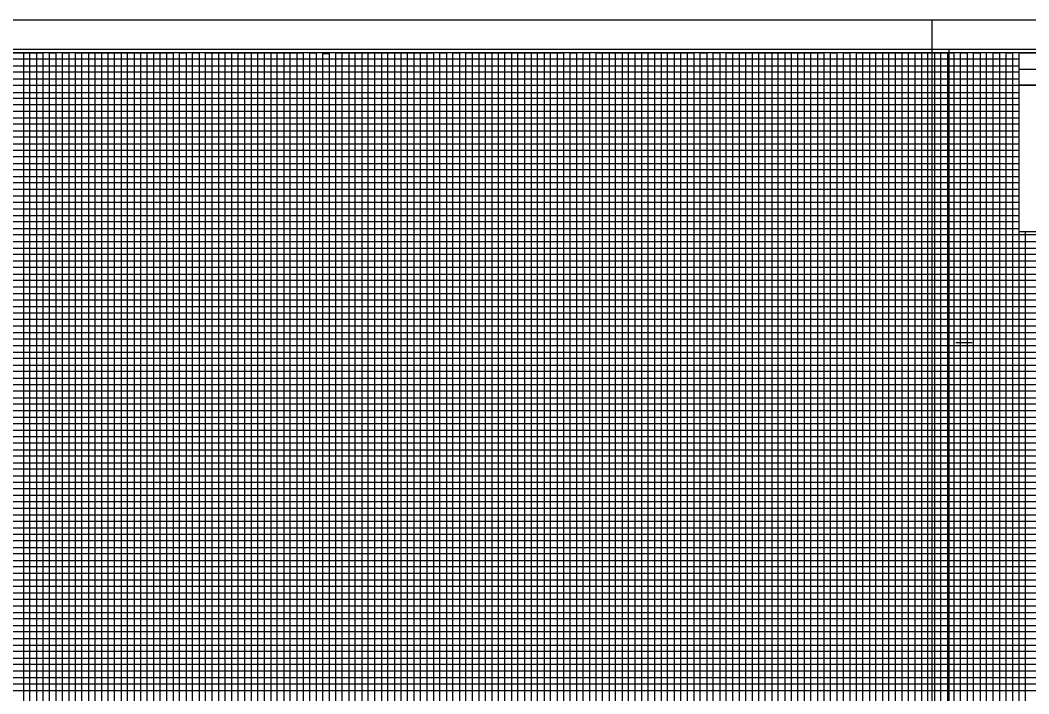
# Model space of a CAD drawing. Extents: x 2345490 to 2436403, y 465165 to 573888.
# Drawn here: x 2411378 to 2412153, y 537358 to 537876 of the extents above; entities that cross this region are included whole.
import ezdxf

# ---------------------------------------------------------------- set-up
doc = ezdxf.new("R2010")
doc.units = 0
for name, color, linetype in [('Old_Level_18', 7, 'Continuous'), ('Old_Level_40', 7, 'Continuous'), ('Old_Level_41', 7, 'Continuous'), ('Old_Level_42', 7, 'Continuous'), ('Old_Level_43', 7, 'Continuous'), ('Old_Level_50', 7, 'Continuous'), ('Old_Level_51', 7, 'Continuous')]:
    doc.layers.add(name, color=color, linetype=linetype)

msp = doc.modelspace()

# ---------------------------------------------------------------- linework, layer by layer
at = {"layer": 'Old_Level_18'}
msp.add_lwpolyline([(2412345.325, 537850.5035), (2410845.325, 537850.5035), (2410845.325, 536800.5035), (2412345.325, 536800.5035)], close=True, dxfattribs=at)
at = {"layer": 'Old_Level_40'}
msp.add_line((2412145.275, 537837.9535), (2412345.325, 537837.9535), dxfattribs=at)
for points in [[(2412145.275, 537850.5035), (2412345.325, 537850.5035), (2412345.325, 537825.4535), (2412145.275, 537825.4535)], [(2412145.275, 537825.4535), (2412245.325, 537825.4535), (2412245.325, 537712.9535), (2412145.275, 537712.9535)]]:
    msp.add_lwpolyline(points, close=True, dxfattribs=at)
at = {"layer": 'Old_Level_41'}
msp.add_line((2412096.825, 537628.0035), (2412109.325, 537628.0035), dxfattribs=at)
for points in [[(2411345.325, 537850.5035), (2411395.325, 537850.5035), (2411395.325, 536825.5035)], [(2411420.325, 536825.5035), (2411420.325, 537850.5035), (2411470.325, 537850.5035), (2411470.325, 536825.5035)], [(2411445.325, 536825.5035), (2411445.325, 537850.5035), (2411495.325, 537850.5035), (2411495.325, 536825.5035)], [(2411520.325, 536825.5035), (2411520.325, 537850.5035), (2411570.325, 537850.5035), (2411570.325, 536825.5035)], [(2411545.325, 536825.5035), (2411545.325, 537850.5035), (2411595.325, 537850.5035), (2411595.325, 536825.5035)], [(2411620.325, 536825.5035), (2411620.325, 537850.5035), (2411670.325, 537850.5035), (2411670.325, 536825.5035)], [(2411645.325, 536825.5035), (2411645.325, 537850.5035), (2411695.325, 537850.5035), (2411695.325, 536825.5035)], [(2411720.325, 536825.5035), (2411720.325, 537850.5035), (2411770.325, 537850.5035), (2411770.325, 536825.5035)], [(2411745.325, 536825.5035), (2411745.325, 537850.5035), (2411795.325, 537850.5035), (2411795.325, 536825.5035)], [(2411820.325, 536825.5035), (2411820.325, 537850.5035), (2411870.325, 537850.5035), (2411870.325, 536825.5035)], [(2411845.325, 536825.5035), (2411845.325, 537850.5035), (2411895.325, 537850.5035), (2411895.325, 536825.5035)], [(2411920.325, 536825.5035), (2411920.325, 537850.5035), (2411970.325, 537850.5035), (2411970.325, 536825.5035)], [(2411945.325, 536825.5035), (2411945.325, 537850.5035), (2411995.325, 537850.5035), (2411995.325, 536825.5035)], [(2412020.325, 536825.5035), (2412020.325, 537850.5035), (2412070.325, 537850.5035), (2412070.325, 536825.5035)], [(2412045.325, 536825.5035), (2412045.325, 537850.5035), (2412095.325, 537850.5035), (2412095.325, 536825.5035)], [(2412120.325, 536825.5035), (2412120.325, 537850.5035)], [(2412145.325, 536825.5035), (2412145.325, 537850.5035), (2412171.625, 537850.5035)], [(2410845.325, 537800.5035), (2412145.275, 537800.5035)], [(2412145.275, 537750.5035), (2410845.325, 537750.5035), (2410845.325, 537700.4535), (2412345.325, 537700.4535)], [(2412345.325, 537675.5035), (2410845.325, 537675.5035), (2410845.325, 537725.5035), (2412145.275, 537725.5035)], [(2412345.325, 537650.5035), (2410845.325, 537650.5035), (2410845.325, 537600.5035), (2412345.325, 537600.5035)], [(2412345.325, 537575.5035), (2410845.325, 537575.5035), (2410845.325, 537625.5035), (2412345.325, 537625.5035)], [(2412345.325, 537550.5035), (2410845.325, 537550.5035), (2410845.325, 537500.5035), (2412345.325, 537500.5035)], [(2412345.325, 537450.5035), (2410845.325, 537450.5035), (2410845.325, 537400.5035), (2412345.325, 537400.5035)]]:
    msp.add_lwpolyline(points, dxfattribs=at)
at = {"layer": 'Old_Level_42'}
for points in [[(2412145.275, 537775.5035), (2410845.425, 537775.5035), (2410845.425, 537825.4535), (2412145.275, 537825.4535)], [(2412345.325, 537475.5035), (2410845.325, 537475.5035), (2410845.325, 537525.5035), (2412345.325, 537525.5035)], [(2412345.325, 537375.5035), (2410845.325, 537375.5035), (2410845.325, 537425.5035), (2412345.325, 537425.5035)]]:
    msp.add_lwpolyline(points, dxfattribs=at)
at = {"layer": 'Old_Level_43'}
for p, q in [((2412295.325, 537670.5035), (2410895.325, 537670.5035)), ((2410895.325, 537665.5035), (2412295.325, 537665.5035)), ((2412295.325, 537645.5035), (2410895.325, 537645.5035))]:
    msp.add_line(p, q, dxfattribs=at)
for points in [[(2411380.325, 537850.5035), (2411380.325, 536825.5035), (2411385.325, 536825.5035), (2411385.325, 537850.5035), (2411390.325, 537850.5035), (2411390.325, 536825.5035), (2411400.325, 536825.5035), (2411400.325, 537850.5035), (2411405.325, 537850.5035), (2411405.325, 536825.5035), (2411410.325, 536825.5035), (2411410.325, 537850.5035), (2411415.325, 537850.5035), (2411415.325, 536825.5035)], [(2411425.325, 536825.5035), (2411425.325, 537850.5035), (2411430.325, 537850.5035), (2411430.325, 536825.5035)], [(2411435.325, 536825.5035), (2411435.325, 537850.5035), (2411440.325, 537850.5035), (2411440.325, 536825.5035)], [(2411450.325, 536825.5035), (2411450.325, 537850.5035), (2411455.325, 537850.5035), (2411455.325, 536825.5035)], [(2411460.325, 536825.5035), (2411460.325, 537850.5035), (2411465.325, 537850.5035), (2411465.325, 536825.5035)], [(2411475.325, 536825.5035), (2411475.325, 537850.5035), (2411480.325, 537850.5035), (2411480.325, 536825.5035)], [(2411485.325, 536825.5035), (2411485.325, 537850.5035), (2411490.325, 537850.5035), (2411490.325, 536825.5035)], [(2411500.325, 536825.5035), (2411500.325, 537850.5035), (2411505.325, 537850.5035), (2411505.325, 536825.5035)], [(2411510.325, 536825.5035), (2411510.325, 537850.5035), (2411515.325, 537850.5035), (2411515.325, 536825.5035)], [(2411525.325, 536825.5035), (2411525.325, 537850.5035), (2411530.325, 537850.5035), (2411530.325, 536825.5035)], [(2411535.325, 536825.5035), (2411535.325, 537850.5035), (2411540.325, 537850.5035), (2411540.325, 536825.5035)], [(2411550.325, 536825.5035), (2411550.325, 537850.5035), (2411555.325, 537850.5035), (2411555.325, 536825.5035)], [(2411560.325, 536825.5035), (2411560.325, 537850.5035), (2411565.325, 537850.5035), (2411565.325, 536825.5035)], [(2411575.325, 536825.5035), (2411575.325, 537850.5035), (2411580.325, 537850.5035), (2411580.325, 536825.5035)], [(2411585.325, 536825.5035), (2411585.325, 537850.5035), (2411590.325, 537850.5035), (2411590.325, 536825.5035)], [(2411600.325, 536825.5035), (2411600.325, 537850.5035), (2411605.325, 537850.5035), (2411605.325, 536825.5035)], [(2411625.325, 536825.5035), (2411625.325, 537850.5035), (2411630.325, 537850.5035), (2411630.325, 536825.5035)], [(2411635.325, 536825.5035), (2411635.325, 537850.5035), (2411640.325, 537850.5035), (2411640.325, 536825.5035)], [(2411650.325, 536825.5035), (2411650.325, 537850.5035), (2411655.325, 537850.5035), (2411655.325, 536825.5035)], [(2411660.325, 536825.5035), (2411660.325, 537850.5035), (2411665.325, 537850.5035), (2411665.325, 536825.5035)], [(2411675.325, 536825.5035), (2411675.325, 537850.5035), (2411680.325, 537850.5035), (2411680.325, 536825.5035)], [(2411685.325, 536825.5035), (2411685.325, 537850.5035), (2411690.325, 537850.5035), (2411690.325, 536825.5035)], [(2411700.325, 536825.5035), (2411700.325, 537850.5035), (2411705.325, 537850.5035), (2411705.325, 536825.5035)], [(2411710.325, 536825.5035), (2411710.325, 537850.5035), (2411715.325, 537850.5035), (2411715.325, 536825.5035)], [(2411725.325, 536825.5035), (2411725.325, 537850.5035), (2411730.325, 537850.5035), (2411730.325, 536825.5035)], [(2411735.325, 536825.5035), (2411735.325, 537850.5035), (2411740.325, 537850.5035), (2411740.325, 536825.5035)], [(2411750.325, 536825.5035), (2411750.325, 537850.5035), (2411755.325, 537850.5035), (2411755.325, 536825.5035)], [(2411760.325, 536825.5035), (2411760.325, 537850.5035), (2411765.325, 537850.5035), (2411765.325, 536825.5035)], [(2411775.325, 536825.5035), (2411775.325, 537850.5035), (2411780.325, 537850.5035), (2411780.325, 536825.5035)], [(2411785.325, 536825.5035), (2411785.325, 537850.5035), (2411790.325, 537850.5035), (2411790.325, 536825.5035)], [(2411800.325, 536825.5035), (2411800.325, 537850.5035), (2411805.325, 537850.5035), (2411805.325, 536825.5035)], [(2411810.325, 536825.5035), (2411810.325, 537850.5035), (2411815.325, 537850.5035), (2411815.325, 536825.5035)], [(2411825.325, 536825.5035), (2411825.325, 537850.5035), (2411830.325, 537850.5035), (2411830.325, 536825.5035)], [(2411835.325, 536825.5035), (2411835.325, 537850.5035), (2411840.325, 537850.5035), (2411840.325, 536825.5035)], [(2411850.325, 536825.5035), (2411850.325, 537850.5035), (2411855.325, 537850.5035), (2411855.325, 536825.5035)], [(2411860.325, 536825.5035), (2411860.325, 537850.5035), (2411865.325, 537850.5035), (2411865.325, 536825.5035)], [(2411875.325, 536825.5035), (2411875.325, 537850.5035), (2411880.325, 537850.5035), (2411880.325, 536825.5035)], [(2411885.325, 536825.5035), (2411885.325, 537850.5035), (2411890.325, 537850.5035), (2411890.325, 536825.5035)], [(2411900.325, 536825.5035), (2411900.325, 537850.5035), (2411905.325, 537850.5035), (2411905.325, 536825.5035)], [(2411910.325, 536825.5035), (2411910.325, 537850.5035), (2411915.325, 537850.5035), (2411915.325, 536825.5035)], [(2411925.325, 536825.5035), (2411925.325, 537850.5035), (2411930.325, 537850.5035), (2411930.325, 536825.5035)], [(2411935.325, 536825.5035), (2411935.325, 537850.5035), (2411940.325, 537850.5035), (2411940.325, 536825.5035)], [(2411950.325, 536825.5035), (2411950.325, 537850.5035), (2411955.325, 537850.5035), (2411955.325, 536825.5035)], [(2411960.325, 536825.5035), (2411960.325, 537850.5035), (2411965.325, 537850.5035), (2411965.325, 536825.5035)], [(2411975.325, 536825.5035), (2411975.325, 537850.5035), (2411980.325, 537850.5035), (2411980.325, 536825.5035)], [(2411985.325, 536825.5035), (2411985.325, 537850.5035), (2411990.325, 537850.5035), (2411990.325, 536825.5035)], [(2412000.325, 536825.5035), (2412000.325, 537850.5035), (2412005.325, 537850.5035), (2412005.325, 536825.5035)], [(2412010.325, 536825.5035), (2412010.325, 537850.5035), (2412015.325, 537850.5035), (2412015.325, 536825.5035)], [(2412025.325, 536825.5035), (2412025.325, 537850.5035), (2412030.325, 537850.5035), (2412030.325, 536825.5035)], [(2412035.325, 536825.5035), (2412035.325, 537850.5035), (2412040.325, 537850.5035), (2412040.325, 536825.5035)], [(2412050.325, 536825.5035), (2412050.325, 537850.5035), (2412055.325, 537850.5035), (2412055.325, 536825.5035)], [(2412060.325, 536825.5035), (2412060.325, 537850.5035), (2412065.325, 537850.5035), (2412065.325, 536825.5035)], [(2412075.325, 536825.5035), (2412075.325, 537850.5035), (2412080.325, 537850.5035), (2412080.325, 536825.5035)], [(2412085.325, 536825.5035), (2412085.325, 537850.5035), (2412090.325, 537850.5035), (2412090.325, 536825.5035)], [(2412100.325, 536825.5035), (2412100.325, 537850.5035), (2412105.325, 537850.5035), (2412105.325, 536825.5035)], [(2412110.325, 536825.5035), (2412110.325, 537850.5035), (2412115.325, 537850.5035), (2412115.325, 536825.5035)], [(2412125.325, 536825.5035), (2412125.325, 537850.5035), (2412130.325, 537850.5035), (2412130.325, 536825.5035)], [(2412135.325, 536825.5035), (2412135.325, 537850.5035), (2412140.325, 537850.5035), (2412140.325, 536825.5035)], [(2412145.275, 537845.5035), (2410895.325, 537845.5035), (2410895.325, 537840.5035), (2412145.275, 537840.5035)], [(2411610.325, 536825.5035), (2411610.325, 537849.9035), (2411615.325, 537849.9035), (2411615.325, 536825.5035)], [(2412145.275, 537835.5035), (2410895.325, 537835.5035), (2410895.325, 537830.5035), (2412145.275, 537830.5035)], [(2412145.275, 537819.7535), (2410896.325, 537819.7535), (2410896.325, 537815.5035), (2412145.275, 537815.5035)], [(2412145.275, 537810.5035), (2410895.325, 537810.5035), (2410895.325, 537805.5035), (2412145.275, 537805.5035)], [(2412145.275, 537795.5035), (2410895.325, 537795.5035), (2410895.325, 537790.5035), (2412145.275, 537790.5035)], [(2412145.275, 537785.5035), (2410895.325, 537785.5035), (2410895.325, 537780.5035), (2412145.275, 537780.5035)], [(2412145.275, 537770.5035), (2410895.325, 537770.5035), (2410895.325, 537765.5035), (2412145.275, 537765.5035)], [(2412145.275, 537760.5035), (2410895.325, 537760.5035), (2410895.325, 537755.5035), (2412145.275, 537755.5035)], [(2412145.275, 537745.5035), (2410895.325, 537745.5035), (2410895.325, 537740.5035), (2412145.275, 537740.5035)], [(2412145.275, 537735.5035), (2410895.325, 537735.5035), (2410895.325, 537730.5035), (2412145.275, 537730.5035)], [(2412145.275, 537720.5035), (2410895.325, 537720.5035), (2410895.325, 537715.5035), (2412145.275, 537715.5035)], [(2412295.325, 537710.5035), (2410895.325, 537710.5035), (2410895.325, 537710.5035), (2410895.325, 537690.5035), (2412295.325, 537690.5035)], [(2412150.325, 536825.5035), (2412150.325, 537712.9535)], [(2410895.325, 537705.5035), (2412295.325, 537705.5035)], [(2412295.325, 537695.5035), (2410895.325, 537695.5035)], [(2412295.325, 537685.5035), (2410895.325, 537685.5035), (2410895.325, 537680.5035), (2412295.325, 537680.5035)], [(2412295.325, 537660.5035), (2410895.325, 537660.5035), (2410895.325, 537655.5035), (2412295.325, 537655.5035)], [(2412295.325, 537640.5035), (2410895.325, 537640.5035), (2410895.325, 537635.5035), (2412295.325, 537635.5035)], [(2412295.325, 537630.5035), (2410895.325, 537630.5035)], [(2410895.325, 537620.5035), (2412295.325, 537620.5035)], [(2412295.325, 537615.5035), (2410895.325, 537615.5035), (2410895.325, 537610.5035), (2412295.325, 537610.5035)], [(2412295.325, 537605.5035), (2410895.325, 537605.5035), (2410895.325, 537595.5035), (2412295.325, 537595.5035)], [(2412295.325, 537590.5035), (2410895.325, 537590.5035), (2410895.325, 537585.5035), (2412295.325, 537585.5035)], [(2412295.325, 537580.5035), (2410895.325, 537580.5035), (2410895.325, 537570.5035), (2412295.325, 537570.5035)], [(2412295.325, 537565.5035), (2410895.325, 537565.5035), (2410895.325, 537560.5035), (2412295.325, 537560.5035)], [(2412295.325, 537555.5035), (2410895.325, 537555.5035), (2410895.325, 537545.5035), (2412295.325, 537545.5035)], [(2412295.325, 537540.5035), (2410895.325, 537540.5035), (2410895.325, 537535.5035), (2412295.325, 537535.5035)], [(2412295.325, 537530.5035), (2410895.325, 537530.5035), (2410895.325, 537520.5035), (2412295.325, 537520.5035)], [(2412295.325, 537515.5035), (2410895.325, 537515.5035), (2410895.325, 537510.5035), (2412295.325, 537510.5035)], [(2412295.325, 537505.5035), (2410895.325, 537505.5035), (2410895.325, 537495.5035), (2412295.325, 537495.5035)], [(2412295.325, 537490.5035), (2410895.325, 537490.5035), (2410895.325, 537485.5035), (2412295.325, 537485.5035)], [(2412295.325, 537480.5035), (2410895.325, 537480.5035), (2410895.325, 537470.5035), (2412295.325, 537470.5035)], [(2412295.325, 537465.5035), (2410895.325, 537465.5035), (2410895.325, 537460.5035), (2412295.325, 537460.5035)], [(2412295.325, 537455.5035), (2410895.325, 537455.5035), (2410895.325, 537445.5035), (2412295.325, 537445.5035)], [(2412295.325, 537440.5035), (2410895.325, 537440.5035), (2410895.325, 537435.5035), (2412295.325, 537435.5035)], [(2412295.325, 537430.5035), (2410895.325, 537430.5035), (2410895.325, 537420.5035), (2412295.325, 537420.5035)], [(2412295.325, 537415.5035), (2410895.325, 537415.5035), (2410895.325, 537410.5035), (2412295.325, 537410.5035)], [(2412295.325, 537405.5035), (2410895.325, 537405.5035), (2410895.325, 537395.5035), (2412295.325, 537395.5035)], [(2412295.325, 537390.5035), (2410895.325, 537390.5035), (2410895.325, 537385.5035), (2412295.325, 537385.5035)], [(2412295.325, 537380.5035), (2410895.325, 537380.5035), (2410895.325, 537370.5035), (2412295.325, 537370.5035)], [(2412295.325, 537365.5035), (2410895.325, 537365.5035), (2410895.325, 537360.5035), (2412295.325, 537360.5035)]]:
    msp.add_lwpolyline(points, dxfattribs=at)
at = {"layer": 'Old_Level_50'}
for points in [[(2412357.825, 537853.0535), (2410691.325, 537853.0535), (2410691.325, 536797.9535), (2412357.825, 536797.9535)], [(2413757.825, 537853.0535), (2412091.325, 537853.0535), (2412091.325, 536797.9535), (2413757.825, 536797.9535)]]:
    msp.add_lwpolyline(points, close=True, dxfattribs=at)
at = {"layer": 'Old_Level_51'}
for points in [[(2412362.325, 537875.5035), (2410678.325, 537875.5035), (2410678.325, 536775.5035), (2412362.325, 536775.5035)], [(2413762.325, 537875.5035), (2412078.325, 537875.5035), (2412078.325, 536775.5035), (2413762.325, 536775.5035)]]:
    msp.add_lwpolyline(points, close=True, dxfattribs=at)

doc.saveas('drawing.dxf')
